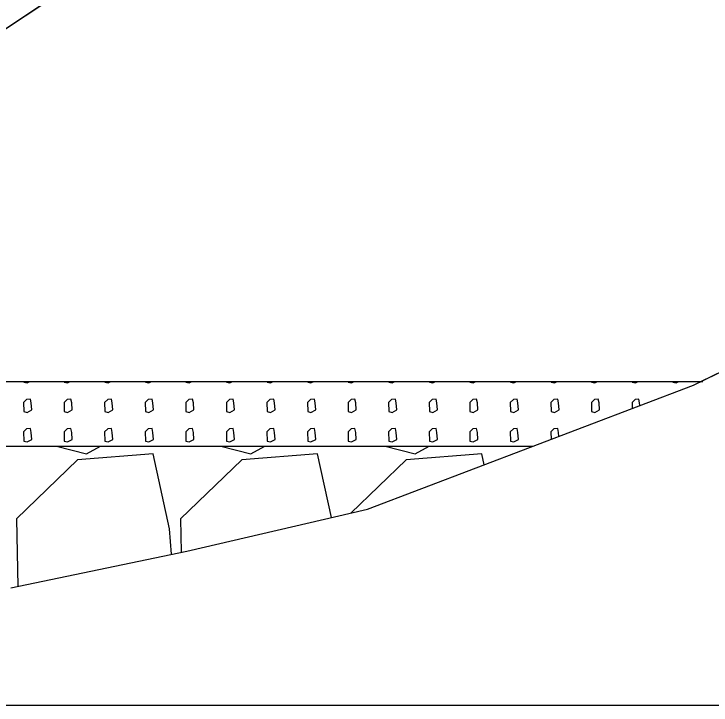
# Model space of a CAD drawing. Extents: x -26 to 4903, y -1010 to 9587.
# Drawn here: x 94.06 to 104.83, y 5500 to 5510.68 of the extents above; entities that cross this region are included whole.
import ezdxf

# ---------------------------------------------------------------- set-up
doc = ezdxf.new("R2010")
doc.units = 0
for name, color, linetype in [('Exist Cross Section Cell', 7, 'Continuous'), ('Exist XS Ground Line', 7, 'Continuous'), ('Prop CMT Slope Grass', 7, 'Continuous'), ('Prop XS Class II Rip Rap Ditch Liner', 7, 'Continuous'), ('Prop XS Earthwork Shape', 7, 'Continuous')]:
    doc.layers.add(name, color=color, linetype=linetype)

msp = doc.modelspace()

# ---------------------------------------------------------------- linework, layer by layer
at = {"layer": 'Exist Cross Section Cell'}
msp.add_line((0, 5500), (150, 5500), dxfattribs=at)
at = {"layer": 'Exist XS Ground Line'}
for p, q in [((104.561, 5504.943), (106.62, 5505.944)), ((99.527, 5503.026), (104.561, 5504.943)), ((96.733, 5502.38), (99.527, 5503.026)), ((94.013, 5501.81), (96.733, 5502.38))]:
    msp.add_line(p, q, dxfattribs=at)
at = {"layer": 'Prop CMT Slope Grass'}
for p, q in [((110.001, 5521.162), (85.758, 5505)), ((85.758, 5505), (104.678, 5505))]:
    msp.add_line(p, q, dxfattribs=at)
at = {"layer": 'Prop XS Class II Rip Rap Ditch Liner'}
for p, q in [((85.758, 5505), (104.71, 5505)), ((94.211, 5505), (94.211, 5504.99)), ((94.211, 5504.99), (94.262, 5504.977)), ((94.262, 5504.977), (94.304, 5505)), ((94.838, 5505), (94.838, 5504.99)), ((94.838, 5504.99), (94.889, 5504.977)), ((94.889, 5504.977), (94.931, 5505)), ((95.465, 5505), (95.465, 5504.99)), ((95.465, 5504.99), (95.516, 5504.977)), ((95.516, 5504.977), (95.558, 5505)), ((96.092, 5505), (96.092, 5504.99)), ((96.092, 5504.99), (96.143, 5504.977)), ((96.143, 5504.977), (96.185, 5505)), ((96.719, 5505), (96.719, 5504.99)), ((96.719, 5504.99), (96.77, 5504.977)), ((96.77, 5504.977), (96.812, 5505)), ((97.346, 5505), (97.346, 5504.99)), ((97.346, 5504.99), (97.397, 5504.977)), ((97.397, 5504.977), (97.439, 5505)), ((97.973, 5505), (97.973, 5504.99)), ((97.973, 5504.99), (98.024, 5504.977)), ((98.024, 5504.977), (98.066, 5505)), ((98.6, 5505), (98.6, 5504.99)), ((98.6, 5504.99), (98.651, 5504.977)), ((98.651, 5504.977), (98.693, 5505)), ((99.227, 5505), (99.227, 5504.99)), ((99.227, 5504.99), (99.278, 5504.977)), ((99.278, 5504.977), (99.32, 5505)), ((99.854, 5505), (99.854, 5504.99)), ((99.854, 5504.99), (99.905, 5504.977)), ((99.905, 5504.977), (99.947, 5505)), ((100.481, 5505), (100.481, 5504.99)), ((100.481, 5504.99), (100.532, 5504.977)), ((100.532, 5504.977), (100.574, 5505)), ((101.108, 5505), (101.108, 5504.99)), ((101.108, 5504.99), (101.159, 5504.977)), ((101.159, 5504.977), (101.201, 5505)), ((101.735, 5505), (101.735, 5504.99)), ((101.735, 5504.99), (101.786, 5504.977)), ((101.786, 5504.977), (101.828, 5505)), ((102.362, 5505), (102.362, 5504.99)), ((102.362, 5504.99), (102.413, 5504.977)), ((102.413, 5504.977), (102.455, 5505)), ((102.989, 5505), (102.989, 5504.99)), ((102.989, 5504.99), (103.04, 5504.977)), ((103.04, 5504.977), (103.082, 5505)), ((103.616, 5505), (103.616, 5504.99)), ((103.616, 5504.99), (103.667, 5504.977)), ((103.667, 5504.977), (103.709, 5505)), ((104.243, 5505), (104.243, 5504.99)), ((104.243, 5504.99), (104.294, 5504.977)), ((104.294, 5504.977), (104.336, 5505)), ((94.255, 5504.723), (94.208, 5504.677)), ((94.208, 5504.677), (94.211, 5504.534)), ((94.314, 5504.727), (94.255, 5504.723)), ((94.326, 5504.669), (94.314, 5504.727)), ((94.335, 5504.561), (94.326, 5504.669)), ((94.882, 5504.723), (94.835, 5504.677)), ((94.835, 5504.677), (94.838, 5504.534)), ((94.941, 5504.727), (94.882, 5504.723)), ((94.953, 5504.669), (94.941, 5504.727)), ((94.962, 5504.561), (94.953, 5504.669)), ((95.509, 5504.723), (95.462, 5504.677)), ((95.462, 5504.677), (95.465, 5504.534)), ((95.568, 5504.727), (95.509, 5504.723)), ((95.58, 5504.669), (95.568, 5504.727)), ((95.589, 5504.561), (95.58, 5504.669)), ((96.136, 5504.723), (96.089, 5504.677)), ((96.089, 5504.677), (96.092, 5504.534)), ((96.195, 5504.727), (96.136, 5504.723)), ((96.207, 5504.669), (96.195, 5504.727)), ((96.216, 5504.561), (96.207, 5504.669)), ((96.763, 5504.723), (96.716, 5504.677)), ((96.716, 5504.677), (96.719, 5504.534)), ((96.822, 5504.727), (96.763, 5504.723)), ((96.834, 5504.669), (96.822, 5504.727)), ((96.843, 5504.561), (96.834, 5504.669)), ((97.39, 5504.723), (97.343, 5504.677)), ((97.343, 5504.677), (97.346, 5504.534)), ((97.449, 5504.727), (97.39, 5504.723)), ((97.461, 5504.669), (97.449, 5504.727)), ((97.47, 5504.561), (97.461, 5504.669)), ((98.017, 5504.723), (97.97, 5504.677)), ((97.97, 5504.677), (97.973, 5504.534)), ((98.076, 5504.727), (98.017, 5504.723)), ((98.088, 5504.669), (98.076, 5504.727)), ((98.097, 5504.561), (98.088, 5504.669)), ((98.644, 5504.723), (98.597, 5504.677)), ((98.597, 5504.677), (98.6, 5504.534)), ((98.703, 5504.727), (98.644, 5504.723)), ((98.715, 5504.669), (98.703, 5504.727)), ((98.724, 5504.561), (98.715, 5504.669)), ((99.271, 5504.723), (99.224, 5504.677)), ((99.224, 5504.677), (99.227, 5504.534)), ((99.33, 5504.727), (99.271, 5504.723)), ((99.342, 5504.669), (99.33, 5504.727)), ((99.351, 5504.561), (99.342, 5504.669)), ((99.898, 5504.723), (99.851, 5504.677)), ((99.851, 5504.677), (99.854, 5504.534)), ((99.957, 5504.727), (99.898, 5504.723)), ((99.969, 5504.669), (99.957, 5504.727)), ((99.978, 5504.561), (99.969, 5504.669)), ((100.525, 5504.723), (100.478, 5504.677)), ((100.478, 5504.677), (100.481, 5504.534)), ((100.584, 5504.727), (100.525, 5504.723)), ((100.596, 5504.669), (100.584, 5504.727)), ((100.605, 5504.561), (100.596, 5504.669)), ((101.152, 5504.723), (101.105, 5504.677)), ((101.105, 5504.677), (101.108, 5504.534)), ((101.211, 5504.727), (101.152, 5504.723)), ((101.223, 5504.669), (101.211, 5504.727)), ((101.232, 5504.561), (101.223, 5504.669)), ((101.779, 5504.723), (101.732, 5504.677)), ((101.732, 5504.677), (101.735, 5504.534)), ((101.837, 5504.727), (101.779, 5504.723)), ((101.85, 5504.669), (101.837, 5504.727)), ((101.859, 5504.561), (101.85, 5504.669)), ((102.406, 5504.723), (102.359, 5504.677)), ((102.359, 5504.677), (102.362, 5504.534)), ((102.464, 5504.727), (102.406, 5504.723)), ((102.477, 5504.669), (102.464, 5504.727)), ((102.486, 5504.561), (102.477, 5504.669)), ((103.033, 5504.723), (102.986, 5504.677)), ((102.986, 5504.677), (102.989, 5504.534)), ((103.091, 5504.727), (103.033, 5504.723)), ((103.104, 5504.669), (103.091, 5504.727)), ((103.113, 5504.561), (103.104, 5504.669)), ((103.66, 5504.723), (103.613, 5504.677)), ((103.613, 5504.677), (103.615, 5504.583)), ((103.718, 5504.727), (103.66, 5504.723)), ((103.731, 5504.669), (103.718, 5504.727)), ((103.734, 5504.628), (103.731, 5504.669)), ((94.262, 5504.521), (94.335, 5504.561)), ((94.889, 5504.521), (94.962, 5504.561)), ((95.516, 5504.521), (95.589, 5504.561)), ((96.143, 5504.521), (96.216, 5504.561)), ((96.77, 5504.521), (96.843, 5504.561)), ((97.397, 5504.521), (97.47, 5504.561)), ((98.024, 5504.521), (98.097, 5504.561)), ((98.651, 5504.521), (98.724, 5504.561)), ((99.278, 5504.521), (99.351, 5504.561)), ((99.905, 5504.521), (99.978, 5504.561)), ((100.532, 5504.521), (100.605, 5504.561)), ((101.159, 5504.521), (101.232, 5504.561)), ((101.786, 5504.521), (101.859, 5504.561)), ((102.413, 5504.521), (102.486, 5504.561)), ((103.04, 5504.521), (103.113, 5504.561)), ((94.211, 5504.534), (94.262, 5504.521)), ((94.838, 5504.534), (94.889, 5504.521)), ((95.465, 5504.534), (95.516, 5504.521)), ((96.092, 5504.534), (96.143, 5504.521)), ((96.719, 5504.534), (96.77, 5504.521)), ((97.346, 5504.534), (97.397, 5504.521)), ((97.973, 5504.534), (98.024, 5504.521)), ((98.6, 5504.534), (98.651, 5504.521)), ((99.227, 5504.534), (99.278, 5504.521)), ((99.854, 5504.534), (99.905, 5504.521)), ((100.481, 5504.534), (100.532, 5504.521)), ((101.108, 5504.534), (101.159, 5504.521)), ((101.735, 5504.534), (101.786, 5504.521)), ((102.362, 5504.534), (102.413, 5504.521)), ((102.989, 5504.534), (103.04, 5504.521)), ((94.255, 5504.267), (94.208, 5504.221)), ((94.314, 5504.271), (94.255, 5504.267)), ((94.326, 5504.213), (94.314, 5504.271)), ((94.882, 5504.267), (94.835, 5504.221)), ((94.941, 5504.271), (94.882, 5504.267)), ((94.953, 5504.213), (94.941, 5504.271)), ((95.509, 5504.267), (95.462, 5504.221)), ((95.568, 5504.271), (95.509, 5504.267)), ((95.58, 5504.213), (95.568, 5504.271)), ((96.136, 5504.267), (96.089, 5504.221)), ((96.195, 5504.271), (96.136, 5504.267)), ((96.207, 5504.213), (96.195, 5504.271)), ((96.763, 5504.267), (96.716, 5504.221)), ((96.822, 5504.271), (96.763, 5504.267)), ((96.834, 5504.213), (96.822, 5504.271)), ((97.39, 5504.267), (97.343, 5504.221)), ((97.449, 5504.271), (97.39, 5504.267)), ((97.461, 5504.213), (97.449, 5504.271)), ((98.017, 5504.267), (97.97, 5504.221)), ((98.076, 5504.271), (98.017, 5504.267)), ((98.088, 5504.213), (98.076, 5504.271)), ((98.644, 5504.267), (98.597, 5504.221)), ((98.703, 5504.271), (98.644, 5504.267)), ((98.715, 5504.213), (98.703, 5504.271)), ((99.271, 5504.267), (99.224, 5504.221)), ((99.33, 5504.271), (99.271, 5504.267)), ((99.342, 5504.213), (99.33, 5504.271)), ((99.898, 5504.267), (99.851, 5504.221)), ((99.957, 5504.271), (99.898, 5504.267)), ((99.969, 5504.213), (99.957, 5504.271)), ((100.525, 5504.267), (100.478, 5504.221)), ((100.584, 5504.271), (100.525, 5504.267)), ((100.596, 5504.213), (100.584, 5504.271)), ((101.152, 5504.267), (101.105, 5504.221)), ((101.211, 5504.271), (101.152, 5504.267)), ((101.223, 5504.213), (101.211, 5504.271)), ((101.779, 5504.267), (101.732, 5504.221)), ((101.837, 5504.271), (101.779, 5504.267)), ((101.85, 5504.213), (101.837, 5504.271)), ((102.406, 5504.267), (102.359, 5504.221)), ((102.464, 5504.271), (102.406, 5504.267)), ((102.477, 5504.213), (102.464, 5504.271)), ((94.208, 5504.221), (94.211, 5504.078)), ((94.335, 5504.105), (94.326, 5504.213)), ((94.835, 5504.221), (94.838, 5504.078)), ((94.962, 5504.105), (94.953, 5504.213)), ((95.462, 5504.221), (95.465, 5504.078)), ((95.589, 5504.105), (95.58, 5504.213)), ((96.089, 5504.221), (96.092, 5504.078)), ((96.216, 5504.105), (96.207, 5504.213)), ((96.716, 5504.221), (96.719, 5504.078)), ((96.843, 5504.105), (96.834, 5504.213)), ((97.343, 5504.221), (97.346, 5504.078)), ((97.47, 5504.105), (97.461, 5504.213)), ((97.97, 5504.221), (97.973, 5504.078)), ((98.097, 5504.105), (98.088, 5504.213)), ((98.597, 5504.221), (98.6, 5504.078)), ((98.724, 5504.105), (98.715, 5504.213)), ((99.224, 5504.221), (99.227, 5504.078)), ((99.351, 5504.105), (99.342, 5504.213)), ((99.851, 5504.221), (99.854, 5504.078)), ((99.978, 5504.105), (99.969, 5504.213)), ((100.478, 5504.221), (100.481, 5504.078)), ((100.605, 5504.105), (100.596, 5504.213)), ((101.105, 5504.221), (101.108, 5504.078)), ((101.232, 5504.105), (101.223, 5504.213)), ((101.732, 5504.221), (101.735, 5504.078)), ((101.859, 5504.105), (101.85, 5504.213)), ((102.359, 5504.221), (102.361, 5504.105)), ((102.482, 5504.151), (102.477, 5504.213)), ((94.211, 5504.078), (94.262, 5504.065)), ((94.262, 5504.065), (94.335, 5504.105)), ((94.838, 5504.078), (94.889, 5504.065)), ((94.889, 5504.065), (94.962, 5504.105)), ((95.465, 5504.078), (95.516, 5504.065)), ((95.516, 5504.065), (95.589, 5504.105)), ((96.092, 5504.078), (96.143, 5504.065)), ((96.143, 5504.065), (96.216, 5504.105)), ((96.719, 5504.078), (96.77, 5504.065)), ((96.77, 5504.065), (96.843, 5504.105)), ((97.346, 5504.078), (97.397, 5504.065)), ((97.397, 5504.065), (97.47, 5504.105)), ((97.973, 5504.078), (98.024, 5504.065)), ((98.024, 5504.065), (98.097, 5504.105)), ((98.6, 5504.078), (98.651, 5504.065)), ((98.651, 5504.065), (98.724, 5504.105)), ((99.227, 5504.078), (99.278, 5504.065)), ((99.278, 5504.065), (99.351, 5504.105)), ((99.854, 5504.078), (99.905, 5504.065)), ((99.905, 5504.065), (99.978, 5504.105)), ((100.481, 5504.078), (100.532, 5504.065)), ((100.532, 5504.065), (100.605, 5504.105)), ((101.108, 5504.078), (101.159, 5504.065)), ((101.159, 5504.065), (101.232, 5504.105)), ((101.735, 5504.078), (101.786, 5504.065)), ((101.786, 5504.065), (101.859, 5504.105)), ((80.652, 5504), (102.084, 5504)), ((94.716, 5504), (95.181, 5503.883)), ((95.181, 5503.883), (95.397, 5504)), ((97.256, 5504), (97.721, 5503.883)), ((97.721, 5503.883), (97.937, 5504)), ((99.796, 5504), (100.261, 5503.883)), ((100.261, 5503.883), (100.476, 5504)), ((96.212, 5503.883), (95.04, 5503.791)), ((96.466, 5502.724), (96.212, 5503.883)), ((98.751, 5503.883), (97.58, 5503.791)), ((98.968, 5502.897), (98.751, 5503.883)), ((101.291, 5503.883), (100.12, 5503.791)), ((101.329, 5503.712), (101.291, 5503.883)), ((95.04, 5503.791), (94.097, 5502.876)), ((97.58, 5503.791), (96.636, 5502.876)), ((100.12, 5503.791), (99.269, 5502.966)), ((94.097, 5502.876), (94.119, 5501.832)), ((96.636, 5502.876), (96.647, 5502.363)), ((96.497, 5502.331), (96.466, 5502.724))]:
    msp.add_line(p, q, dxfattribs=at)
at = {"layer": 'Prop XS Earthwork Shape'}
msp.add_lwpolyline([(118.578, 5512.698), (119.614, 5513.479), (122.868, 5515.547), (128.048, 5518.832), (134.652, 5519.738), (128, 5519.572), (124.665, 5519.489), (123.257, 5520.897), (110.001, 5521.162), (85.758, 5505), (104.678, 5505), (106.62, 5505.944), (107.829, 5506.536), (110.182, 5507.461), (112.929, 5508.716)], close=True, dxfattribs=at)

doc.saveas('drawing.dxf')
